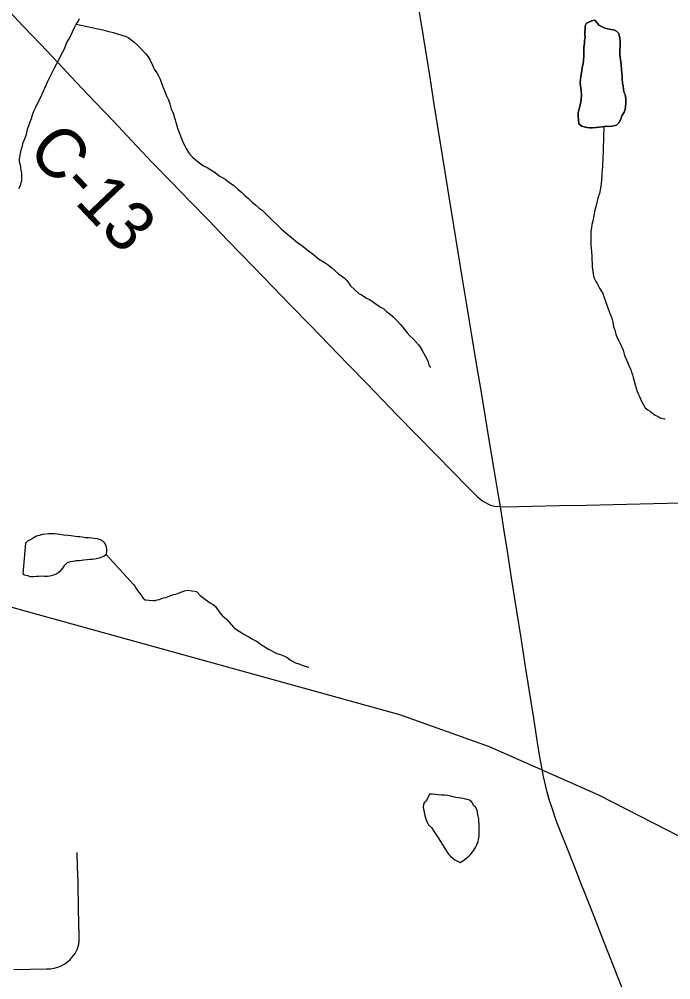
# Model space of a CAD drawing. Extents: x 103424 to 290657, y 38711 to 110967.
# Drawn here: x 162708 to 166691, y 91682 to 97551 of the extents above; entities that cross this region are included whole.
import ezdxf

# ---------------------------------------------------------------- set-up
doc = ezdxf.new("R2010")
doc.units = 0
for name, color, linetype in [('GM_X_County_Road', 7, 'Continuous'), ('GM_X_County_Road_Text', 7, 'Continuous'), ('GM_X_Minor_Lake', 7, 'Continuous'), ('GM_X_Minor_River', 7, 'Continuous'), ('GM_X_Rail_Line', 7, 'Continuous'), ('GM_X_State_Route', 7, 'Continuous'), ('GM_X_Township_Road', 7, 'Continuous')]:
    doc.layers.add(name, color=color, linetype=linetype)

msp = doc.modelspace()

# ---------------------------------------------------------------- linework, layer by layer
at = {"layer": 'GM_X_County_Road'}
for points in [[(162619.4, 97628.6), (162732.9, 97508.7), (162838.2, 97397.6), (162943.4, 97286.4), (163056.9, 97166.6), (163170.4, 97046.7), (163283.9, 96926.9), (163397.4, 96807.1), (163459.6, 96741.4), (163521.9, 96675.7), (163636.8, 96557.2), (163751.7, 96438.7), (163866.6, 96320.2), (163981.5, 96201.7), (164062.3, 96118.4), (164143, 96035.2), (164257.9, 95916.7), (164372.9, 95798.2), (164487.8, 95679.7), (164602.7, 95561.2), (164717.6, 95442.7), (164832.5, 95324.3), (164925.9, 95228), (165019.3, 95131.7), (165134.9, 95013.9), (165250.5, 94896.1), (165366.2, 94778.3), (165436.4, 94706.7), (165506.7, 94635), (165542.1, 94605.5), (165589.6, 94581.8), (165612.7, 94575.4), (165649.2, 94574.1)], [(165649.2, 94574.1), (165678.7, 94572.5), (165843.8, 94576), (166008.8, 94579.5), (166173.8, 94583), (166338.9, 94586.5), (166503.9, 94590), (166668.9, 94593.5), (166834, 94597)]]:
    msp.add_lwpolyline(points, dxfattribs=at)
at = {"layer": 'GM_X_Minor_Lake'}
msp.add_line((162747.5, 94349.7), (162729.8, 94162.5), dxfattribs=at)
for points in [[(166287.7, 97496.5), (166251.4, 97514.5), (166241.2, 97528.5), (166227, 97544.6), (166208.9, 97540.5), (166190.8, 97532.3), (166176.7, 97526.2), (166166.7, 97510), (166166.8, 97489.8), (166164.9, 97471.6), (166164.9, 97457.5), (166167, 97439.3), (166163, 97421.2), (166163.1, 97405), (166159.2, 97378.8), (166159.4, 97324.3), (166157.5, 97300), (166155.5, 97279.9), (166149.6, 97253.6), (166147.7, 97235.4), (166139.8, 97189), (166137.9, 97160.7), (166142, 97130.5), (166144.1, 97112.3), (166146.2, 97084.1), (166140.3, 97045.7), (166132.4, 97009.3), (166124.5, 96981), (166124.5, 96958.8), (166126.7, 96938.7), (166128.8, 96912.4), (166147, 96896.4), (166161.1, 96892.4), (166177.2, 96888.5), (166195.4, 96886.6)], [(166287.7, 97496.5), (166324, 97488.6), (166342.1, 97486.7), (166358.3, 97478.7), (166372.5, 97462.7), (166378.6, 97434.4), (166380.7, 97418.3), (166380.8, 97386), (166378.9, 97361.8), (166379, 97335.5), (166383.2, 97305.3), (166387.3, 97277.1), (166389.5, 97240.8), (166393.7, 97204.5), (166393.7, 97188.3), (166395.8, 97160.1), (166399.9, 97141.9), (166402, 97123.8), (166404.1, 97107.7), (166412.2, 97091.6), (166416.4, 97063.3), (166416.5, 97035.1), (166412.6, 96998.7), (166406.6, 96982.6), (166392.6, 96960.3), (166386.6, 96940.1), (166372.6, 96917.8), (166358.6, 96903.6), (166332.4, 96897.4), (166318.3, 96895.3), (166298.1, 96897.2), (166271.9, 96893), (166235.7, 96888.8), (166211.5, 96886.7), (166195.4, 96886.6), (166177.2, 96888.5), (166161.1, 96892.4), (166147, 96896.4), (166128.8, 96912.4), (166126.7, 96938.7), (166124.5, 96958.8), (166124.5, 96981), (166132.4, 97009.3), (166140.3, 97045.7), (166146.2, 97084.1), (166144.1, 97112.3), (166142, 97130.5), (166137.9, 97160.7), (166139.8, 97189), (166147.7, 97235.4), (166149.6, 97253.6), (166155.5, 97279.9), (166157.5, 97300), (166159.4, 97324.3), (166159.2, 97378.8), (166163.1, 97405), (166163, 97421.2), (166167, 97439.3), (166164.9, 97457.5), (166164.9, 97471.6), (166166.8, 97489.8), (166166.7, 97510), (166176.7, 97526.2), (166190.8, 97532.3), (166208.9, 97540.5), (166227, 97544.6), (166241.2, 97528.5), (166251.4, 97514.5), (166287.7, 97496.5)], [(166195.4, 96886.6), (166211.5, 96886.7), (166235.7, 96888.8), (166271.9, 96893), (166298.1, 96897.2), (166318.3, 96895.3), (166332.4, 96897.4), (166358.6, 96903.6), (166372.6, 96917.8), (166386.6, 96940.1), (166392.6, 96960.3), (166406.6, 96982.6), (166412.6, 96998.7), (166416.5, 97035.1), (166416.4, 97063.3), (166412.2, 97091.6), (166404.1, 97107.7), (166402, 97123.8), (166399.9, 97141.9), (166395.8, 97160.1), (166393.7, 97188.3), (166393.7, 97204.5), (166389.5, 97240.8), (166387.3, 97277.1), (166383.2, 97305.3), (166379, 97335.5), (166378.9, 97361.8), (166380.8, 97386), (166380.7, 97418.3), (166378.6, 97434.4), (166372.5, 97462.7), (166358.3, 97478.7), (166342.1, 97486.7), (166324, 97488.6), (166287.7, 97496.5)], [(162729.8, 94162.5), (162741.4, 94155.4), (162759.6, 94151.5), (162777.7, 94145.5), (162795.9, 94145.5), (162814.1, 94147.6), (162828.2, 94147.7), (162844.3, 94149.7), (162862.5, 94147.8), (162878.7, 94147.8), (162894.8, 94149.9), (162913, 94154), (162933.1, 94162.1), (162947.2, 94170.3), (162961.3, 94180.4), (162975.4, 94196.6), (162987.5, 94214.8), (163003.6, 94231.1), (163021.7, 94237.2), (163035.9, 94239.2), (163056, 94243.4), (163074.2, 94243.4), (163102.4, 94247.5), (163122.6, 94249.6), (163140.8, 94251.7), (163154.9, 94251.8), (163169, 94253.8), (163189.2, 94257.9), (163205.4, 94262), (163223.5, 94270.2), (163239.6, 94280.3), (163243.6, 94296.5), (163243.6, 94310.6), (163241.5, 94324.8), (163235.4, 94342.9), (163223.3, 94359), (163205.1, 94371.1), (163186.9, 94377.1), (163166.7, 94379), (163152.6, 94381), (163132.4, 94383), (163114.2, 94382.9), (163096, 94386.9), (163077.8, 94388.8), (163063.7, 94388.8), (163049.6, 94390.8), (163025.4, 94394.7), (163005.2, 94396.7), (162978.9, 94398.6), (162956.7, 94402.6), (162940.5, 94404.5), (162922.4, 94406.5), (162890.1, 94406.4), (162849.7, 94402.2), (162829.5, 94396.1), (162813.4, 94392), (162793.3, 94379.8), (162775.1, 94369.6), (162759, 94361.5), (162747.5, 94349.7)], [(165195.6, 92773.7), (165194.2, 92771.1), (165184.3, 92762.8), (165178.5, 92750.6), (165176.7, 92738.4), (165178.9, 92724.3), (165183.3, 92706.2), (165187.7, 92686.1), (165194.1, 92664), (165202.5, 92646), (165210.9, 92630), (165227.4, 92612.1), (165244, 92586.1), (165262.6, 92560.2), (165283.3, 92528.2), (165304.1, 92494.3), (165320.7, 92468.3), (165333.2, 92450.3), (165343.5, 92438.4), (165359.9, 92422.5), (165370.1, 92414.6), (165402.7, 92399), (165420.7, 92409.5), (165436.6, 92421.9), (165446.5, 92430.1), (165456.5, 92438.4), (165466.4, 92448.7), (165474.3, 92458.9), (165486.1, 92475.3), (165494, 92485.5), (165499.8, 92495.7), (165505.7, 92505.9), (165509.6, 92516.1), (165513.4, 92526.3), (165515.2, 92540.5), (165518.8, 92560.7), (165520.5, 92583), (165520, 92609.2), (165519.6, 92631.4), (165517.3, 92649.6), (165517, 92665.7), (165512.6, 92681.8), (165510.3, 92702), (165508, 92718.1), (165497.5, 92736.1), (165485.2, 92748), (165478.9, 92764.1), (165466.5, 92778), (165454.4, 92781.8), (165444.2, 92783.6), (165430, 92787.4), (165409.8, 92791.1), (165393.6, 92794.9), (165377.4, 92796.6), (165361.2, 92800.3), (165347, 92804.1), (165326.8, 92807.8), (165308.6, 92809.5), (165290.4, 92811.2), (165271.6, 92812.9)], [(165216.8, 92815.9), (165195.6, 92773.7)], [(165271.6, 92812.9), (165233.8, 92816.2), (165216.8, 92815.9)]]:
    msp.add_lwpolyline(points, dxfattribs=at)
at = {"layer": 'GM_X_Minor_River'}
for points in [[(162705.5, 96516.5), (162715.3, 96534.8), (162721.1, 96551.1), (162724.9, 96565.3), (162724.6, 96579.5), (162724.3, 96593.6), (162724, 96609.8), (162719.7, 96627.9), (162717.4, 96644), (162715.1, 96658.1), (162712.9, 96670.2), (162710.6, 96684.3), (162710.4, 96698.4), (162717.7, 96740.9), (162721.4, 96759.2), (162729.1, 96777.5), (162732.8, 96797.8), (162740.5, 96816.1), (162748.2, 96836.4), (162753.9, 96856.7), (162759.6, 96879.1), (162767.2, 96901.4), (162774.9, 96923.8), (162782.6, 96944.1), (162790.3, 96966.5), (162798, 96988.9), (162809.6, 97013.3), (162821.3, 97039.8), (162840.8, 97074.5), (162854.4, 97107), (162869.9, 97139.6), (162883.5, 97172.2), (162897.1, 97200.7), (162908.7, 97225.2), (162922.4, 97249.7), (162936.1, 97276.2), (162951.7, 97306.8), (162967.3, 97337.3), (162982.9, 97365.9), (162998.3, 97408.6), (163019.9, 97441.3), (163033.4, 97473.9), (163047.1, 97500.4), (163056.8, 97520.8), (163068.6, 97537.1), (163076.3, 97555.5)], [(163056.8, 97520.8), (163218.9, 97485.3), (163247.2, 97477.7), (163281.7, 97470.3), (163308.1, 97460.6), (163336.5, 97453.1), (163356.8, 97447.4), (163375.1, 97439.6), (163391.4, 97427.8), (163409.9, 97409.9), (163430.4, 97392.1), (163448.9, 97374.3), (163465.3, 97356.4), (163481.8, 97338.5), (163496.3, 97320.6), (163508.7, 97300.6), (163523.4, 97270.5), (163533.9, 97246.5), (163548.5, 97222.5), (163558.9, 97204.5), (163569.3, 97184.5), (163577.8, 97160.4), (163588.4, 97134.3), (163598.9, 97108.3), (163609.5, 97082.2), (163620, 97058.1), (163628.5, 97034), (163637.2, 97001.9), (163649.7, 96977.9), (163658.3, 96947.7), (163667, 96915.5), (163675.6, 96885.4), (163701, 96821.2), (163705.3, 96805.1), (163711.6, 96791.1), (163719.9, 96777.1), (163728.3, 96761.1), (163742.8, 96737.1), (163755.2, 96721.2), (163767.6, 96707.2), (163779.9, 96697.4), (163792.1, 96687.5), (163804.4, 96677.6), (163818.7, 96667.8), (163835.1, 96655.9), (163857.5, 96644.2), (163879.9, 96630.5), (163906.4, 96614.8), (163931, 96593), (163967.7, 96573.4), (163994.3, 96553.7), (164020.9, 96534), (164045.5, 96512.2), (164068.1, 96492.4), (164088.6, 96472.6), (164109.1, 96454.8), (164131.7, 96432.9), (164154.2, 96415.2), (164174.7, 96397.4), (164193.1, 96383.6), (164217.7, 96359.8), (164238.3, 96339.9), (164258.8, 96318.1), (164283.5, 96296.3), (164310.1, 96270.5), (164338.9, 96244.7), (164371.6, 96217), (164408.5, 96187.4), (164443.3, 96161.8), (164476, 96136.1), (164506.7, 96112.4), (164537.4, 96086.7), (164572.1, 96067.1), (164596.6, 96049.4), (164619.1, 96031.6), (164639.6, 96013.8), (164660.1, 95995.9), (164680.6, 95980.2), (164697, 95968.3), (164711.3, 95954.4), (164723.7, 95938.5), (164734.1, 95922.5), (164783.4, 95874.9), (164799.7, 95867.1), (164816, 95857.3), (164830.3, 95847.5), (164848.6, 95837.7), (164864.9, 95827.9), (164881.3, 95816.1), (164901.7, 95802.3), (164920.1, 95790.5), (164936.4, 95780.7), (164952.8, 95764.8), (164975.3, 95749.1), (164991.7, 95735.2), (165006.1, 95721.3), (165020.5, 95705.4), (165037, 95687.5), (165051.4, 95671.6), (165065.8, 95653.7), (165080.3, 95635.8)], [(166281.4, 96894.5), (166276.2, 96687.5), (166274.5, 96669.3), (166272.8, 96649.1), (166271.1, 96630.9), (166269.4, 96614.7), (166269.8, 96594.5), (166268.1, 96572.3), (166264.6, 96545.9), (166261.1, 96517.6), (166255.6, 96485.2), (166246, 96456.7), (166238.4, 96430.3), (166232.8, 96403.9), (166225.3, 96375.5), (166219.7, 96347.1), (166214.2, 96318.8), (166208.5, 96296.4), (166206.9, 96276.2), (166203.2, 96255.9), (166201.5, 96239.7), (166201.7, 96227.6), (166202, 96209.4), (166202.3, 96193.3), (166202.7, 96173.1), (166205.1, 96150.9), (166205.5, 96126.7), (166207.9, 96104.5), (166208.4, 96080.3), (166210.8, 96058.1), (166211.1, 96039.9), (166218.2, 95981.4), (166224.5, 95965.4), (166232.9, 95949.4), (166241.2, 95935.4), (166247.5, 95923.4), (166255.9, 95907.4), (166266.2, 95891.4), (166274.6, 95875.4), (166281, 95857.3), (166289.4, 95835.2), (166298, 95809.1), (166308.6, 95781), (166321.2, 95748.9), (166329.8, 95724.9), (166336.2, 95700.7), (166340.7, 95674.5), (166349.3, 95650.5), (166355.7, 95626.3), (166364.2, 95604.2), (166372.6, 95586.2), (166383.1, 95566.2), (166391.4, 95548.2), (166399.9, 95528.1), (166408.5, 95496), (166421.1, 95469.9), (166429.6, 95445.8), (166438, 95425.8), (166446.4, 95409.8), (166450.7, 95393.7), (166457.1, 95377.6), (166461.4, 95361.5), (166467.8, 95339.4), (166472.3, 95317.3), (166478.7, 95297.2), (166485.1, 95277.1), (166493.5, 95257.1), (166499.8, 95245.1), (166506.1, 95231), (166514.5, 95213), (166524.9, 95195), (166535.3, 95177), (166549.7, 95165.1), (166564, 95155.3), (166578.3, 95143.4), (166594.7, 95131.6), (166613, 95123.9), (166625.2, 95116), (166635.3, 95114.2), (166651.6, 95108.4), (166655.6, 95108.5), (166657.6, 95108.5)], [(165080.3, 95635.8), (165096.8, 95615.9), (165115.3, 95598), (165131.7, 95580.1), (165148.2, 95562.3), (165158.5, 95546.3), (165171, 95526.3), (165181.4, 95508.3), (165191.8, 95490.3), (165202.3, 95472.3), (165208.6, 95456.3), (165212.9, 95440.2), (165217.1, 95430.2), (165221.3, 95422.2)], [(163239.6, 94280.4), (163406.8, 94096.7), (163415.1, 94086.7), (163423.4, 94072.7), (163431.7, 94060.8), (163439.9, 94050.8), (163454.4, 94032.9), (163464.8, 94014.9), (163479.1, 94003), (163501.4, 94001.4), (163527.6, 93999.9), (163539.7, 94000.1), (163551.7, 94004.3), (163565.8, 94006.6), (163577.8, 94010.8), (163589.9, 94015.1), (163604, 94017.4), (163614, 94021.6), (163628, 94027.9), (163642, 94032.2), (163654.1, 94036.5), (163666.1, 94038.7), (163676.1, 94042.9), (163686.2, 94047.1), (163702.2, 94053.5), (163718.3, 94057.8), (163736.3, 94062.2), (163762.6, 94058.6), (163780.8, 94056.9), (163791, 94055.1), (163813.6, 94029.2), (163846.3, 94005.6), (163874.9, 93985.9), (163893.3, 93976.1), (163907.6, 93962.2), (163915.9, 93950.2), (163926.3, 93936.3), (163936.6, 93922.3), (163949, 93908.4), (163963.3, 93896.5), (163977.7, 93882.7), (163990, 93868.7), (164004.4, 93852.8), (164018.9, 93836.9), (164037.3, 93823.1), (164053.6, 93811.3), (164069.9, 93801.5), (164082.2, 93793.6), (164100.5, 93783.8), (164116.8, 93776), (164131.1, 93766.2), (164147.4, 93756.4), (164163.7, 93748.6), (164173.9, 93740.7), (164186.2, 93730.8), (164198.5, 93723), (164214.8, 93713.2), (164231.1, 93701.3), (164247.4, 93693.5), (164265.8, 93683.8), (164282.1, 93676), (164304.4, 93670.3), (164318.6, 93664.5), (164330.8, 93658.7), (164345.1, 93650.8), (164363.5, 93637), (164396.1, 93619.4), (164416.4, 93611.7), (164436.7, 93604), (164457, 93598.3), (164471.2, 93594.5), (164477.3, 93592.6), (164479.3, 93592.6)]]:
    msp.add_lwpolyline(points, dxfattribs=at)
at = {"layer": 'GM_X_Rail_Line'}
msp.add_lwpolyline([(155473.5, 96220.4), (158111.3, 94322.1), (159097.7, 93635.6), (159478.5, 93466.6), (159741.6, 93407), (160004.5, 93406.2), (160225, 93449.4), (160441.7, 93547.3), (160653.6, 93656.6), (161055.6, 93850.1), (161354.5, 93950), (161563, 93996.3), (161913.7, 94029.2), (162274.4, 94031.5), (162588, 93979.4), (162860.1, 93904.7), (165033, 93303), (165580.4, 93106.8), (166248.6, 92813.3), (166745.3, 92558.6)], dxfattribs=at)
at = {"layer": 'GM_X_State_Route'}
for points in [[(165899.2, 92999.8), (165895.5, 93021.4), (165878.9, 93118.4), (165853.2, 93281.4), (165827.5, 93444.5), (165801.8, 93607.6), (165776.1, 93770.6), (165750.4, 93933.7), (165734.3, 94036.2), (165718.1, 94138.8), (165692.3, 94301.8), (165670.8, 94438), (165649.2, 94574.1), (165635.3, 94654.2), (165609.2, 94811.4), (165583.2, 94968.6), (165556.1, 95131.4), (165529, 95294.3), (165501.9, 95457.1), (165474.8, 95619.9), (165460.3, 95706.8), (165445.9, 95793.8), (165432.1, 95879.5), (165418.3, 95965.2), (165391.9, 96128.1), (165365.5, 96291.1), (165339.2, 96454), (165318.7, 96580.3), (165298.3, 96706.5), (165271.9, 96869.5), (165245.6, 97032.4), (165219.2, 97195.4), (165192.9, 97358.3), (165166.5, 97521.3), (165143.4, 97664.4)], [(166150.1, 92251.9), (166112.4, 92348.1), (166063.3, 92473.3), (166012.3, 92599.5), (165989.7, 92656.2), (165965.4, 92731), (165948, 92784.8), (165935.9, 92828.2), (165912.1, 92924.4), (165899.2, 92999.8)], [(166391.2, 91637.6), (166342.4, 91762.1), (166282.1, 91915.8), (166221.8, 92069.4), (166161.4, 92223.1), (166150.1, 92251.9)]]:
    msp.add_lwpolyline(points, dxfattribs=at)
at = {"layer": 'GM_X_Township_Road'}
msp.add_lwpolyline([(162676, 91745), (162775.4, 91746.7), (162874.8, 91748.4), (162899, 91750.1), (162921.4, 91753.7), (162943.3, 91759.6), (162965.1, 91768.5), (162987.6, 91780.8), (163005.3, 91793.8), (163018.9, 91805.7), (163030.7, 91818), (163049.6, 91842.3), (163062, 91868.3), (163069.7, 91891.3), (163072.6, 91903.1), (163074.4, 91916.1), (163075.6, 91948), (163071.6, 92113), (163067.6, 92278), (163065.4, 92369.5), (163063.2, 92461)], dxfattribs=at)

# ---------------------------------------------------------------- texts
at = {"layer": 'GM_X_County_Road_Text'}
msp.add_text('C-13', height=301.87, rotation=313.54072, dxfattribs=at).set_placement((162748.1, 96738.8))

doc.saveas('drawing.dxf')
